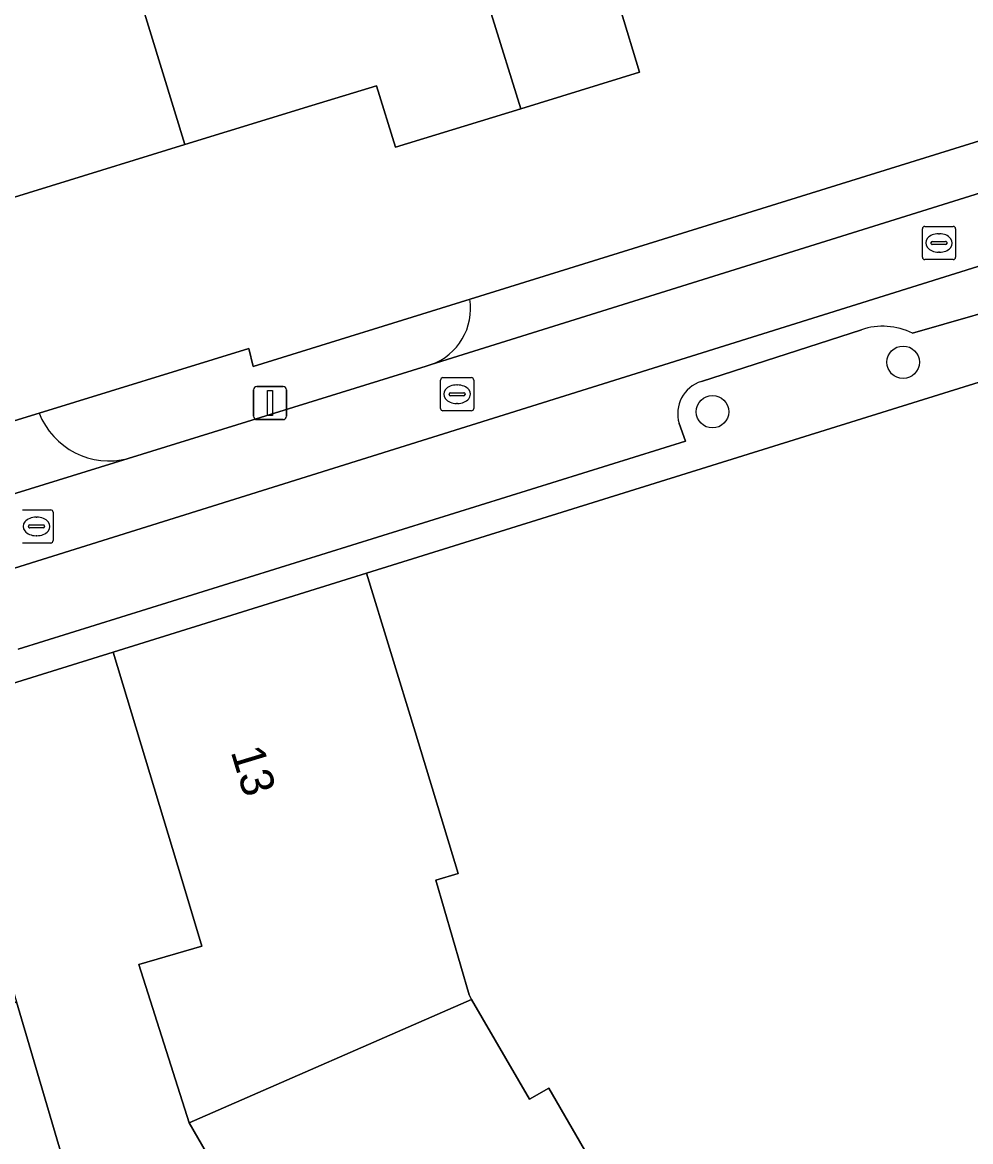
# Model space of a CAD drawing. Extents: x 158455 to 159797, y 387218 to 388672.
# Drawn here: x 159625.17 to 159653.73, y 387808.87 to 387842.59 of the extents above; entities that cross this region are included whole.
import ezdxf

# ---------------------------------------------------------------- set-up
doc = ezdxf.new("R2010")
doc.units = 0
for name, color, linetype in [('IMGEO_Boom', 7, 'Continuous'), ('IMGEO_Erf', 7, 'Continuous'), ('IMGEO_Kolk', 7, 'Continuous'), ('IMGEO_Lichtmast', 7, 'Continuous'), ('IMGEO_Muur', 7, 'Continuous'), ('IMGEO_Pand', 7, 'Continuous'), ('IMGEO_Pand_nummerreeks', 7, 'Continuous'), ('IMGEO_Rijbaan_lokaal_open', 7, 'Continuous'), ('IMGEO_Voetpad_open', 7, 'Continuous')]:
    doc.layers.add(name, color=color, linetype=linetype)

msp = doc.modelspace()

# ---------------------------------------------------------------- linework, layer by layer
at = {"layer": 'IMGEO_Boom'}
for centre in [(159651.701, 387832.346), (159645.958, 387830.855)]:
    msp.add_circle(centre, 0.489, dxfattribs=at)
at = {"layer": 'IMGEO_Erf'}
for points in [[(159606.782, 387828.946), (159620.763, 387828.664), (159620.893, 387828.704), (159620.694, 387829.284), (159625.667, 387830.813), (159631.993, 387832.758), (159632.122, 387832.218), (159638.652, 387834.248), (159657.721, 387840.176), (159657.182, 387842.125), (159660.358, 387843.136), (159659.329, 387846.486), (159661.905, 387847.277), (159662.933, 387843.927), (159671.768, 387846.671), (159684.832, 387850.743), (159686.112, 387853.323), (159684.448, 387858.253)], [(159643.181, 387842.969), (159643.76, 387841.083), (159640.188, 387839.985), (159636.409, 387838.824), (159635.839, 387840.677), (159633.888, 387840.078), (159630.064, 387838.903), (159626.031, 387837.663), (159624.103, 387837.071), (159624.685, 387835.175), (159619.701, 387833.643), (159619.511, 387833.585), (159614.106, 387833.786), (159614.177, 387835.875), (159612.185, 387835.921), (159607.968, 387836.017), (159608.1, 387841.016), (159608.18, 387844.025)], [(159690.547, 387837.784), (159689.697, 387841.095), (159685.948, 387842.985), (159676.627, 387840.067), (159668.658, 387837.573), (159668.408, 387838.313), (159655.689, 387834.289), (159656.248, 387832.449), (159652.932, 387831.415), (159635.537, 387825.993), (159636.996, 387821.211), (159638.296, 387816.947), (159637.623, 387816.745), (159638.624, 387813.284), (159638.701, 387813.151), (159640.442, 387810.143), (159641.025, 387810.48), (159644.321, 387804.784)], [(159632.579, 387805.296), (159630.187, 387809.431), (159628.677, 387814.206), (159630.577, 387814.755), (159629.981, 387816.728), (159627.9, 387823.612), (159624.376, 387822.514), (159623.887, 387821.541), (159623.009, 387819.796), (159624.695, 387814.067), (159624.986, 387813.078), (159626.964, 387806.359)]]:
    msp.add_lwpolyline(points, dxfattribs=at)
at = {"layer": 'IMGEO_Kolk'}
for p, q in [((159652.281, 387835.513), (159652.281, 387836.365)), ((159652.356, 387836.439), (159653.208, 387836.439)), ((159653.282, 387836.365), (159653.282, 387835.513)), ((159652.769, 387836.219), (159652.794, 387836.219)), ((159652.54, 387835.933), (159652.54, 387835.945)), ((159652.978, 387835.896), (159652.58, 387835.896)), ((159652.583, 387835.982), (159652.981, 387835.982)), ((159653.024, 387835.945), (159653.024, 387835.933)), ((159653.208, 387835.439), (159652.356, 387835.439)), ((159652.792, 387835.659), (159652.767, 387835.659)), ((159637.763, 387830.956), (159637.763, 387831.808)), ((159637.838, 387831.882), (159638.69, 387831.882)), ((159638.251, 387831.662), (159638.276, 387831.662)), ((159638.764, 387831.808), (159638.764, 387830.956)), ((159638.022, 387831.376), (159638.022, 387831.388)), ((159638.46, 387831.339), (159638.062, 387831.339)), ((159638.065, 387831.425), (159638.463, 387831.425)), ((159638.506, 387831.388), (159638.506, 387831.376)), ((159638.274, 387831.102), (159638.249, 387831.102)), ((159638.69, 387830.882), (159637.838, 387830.882)), ((159625.166, 387827.9), (159626.018, 387827.9)), ((159625.579, 387827.68), (159625.604, 387827.68)), ((159626.092, 387827.826), (159626.092, 387826.974)), ((159625.35, 387827.394), (159625.35, 387827.406)), ((159625.788, 387827.357), (159625.39, 387827.357)), ((159625.393, 387827.443), (159625.791, 387827.443)), ((159625.834, 387827.406), (159625.834, 387827.394)), ((159625.602, 387827.12), (159625.577, 387827.12)), ((159626.018, 387826.9), (159625.166, 387826.9))]:
    msp.add_line(p, q, dxfattribs=at)
for points in [[(159652.281, 387835.513), (159652.281, 387836.365)], [(159652.356, 387836.439), (159653.208, 387836.439)], [(159653.282, 387836.365), (159653.282, 387835.513)], [(159653.208, 387835.439), (159652.356, 387835.439)], [(159637.763, 387830.956), (159637.763, 387831.808)], [(159637.838, 387831.882), (159638.69, 387831.882)], [(159638.764, 387831.808), (159638.764, 387830.956)], [(159638.69, 387830.882), (159637.838, 387830.882)], [(159625.166, 387827.9), (159626.018, 387827.9)], [(159626.092, 387827.826), (159626.092, 387826.974)], [(159626.018, 387826.9), (159625.166, 387826.9)]]:
    msp.add_lwpolyline(points, dxfattribs=at)
for centre, radius, start, end in [((159652.358, 387836.363), 0.0765, 91.552, 178.448), ((159652.358, 387836.363), 0.0765, 91.552, 178.448), ((159653.206, 387836.363), 0.0765, 1.552, 88.448), ((159653.206, 387836.363), 0.0765, 1.552, 88.448), ((159652.58, 387835.942), 0.0403, 85.8775, 175.7526), ((159652.577, 387835.932), 0.0366, 178.938, 274.7102), ((159652.981, 387835.939), 0.043, 264.8664, 352.4533), ((159652.985, 387835.944), 0.0386, 1.7309, 96.639), ((159652.358, 387835.515), 0.0765, 181.552, 268.448), ((159652.358, 387835.515), 0.0765, 181.552, 268.448), ((159653.206, 387835.515), 0.0765, 271.552, 358.448), ((159653.206, 387835.515), 0.0765, 271.552, 358.448), ((159637.84, 387831.806), 0.0765, 91.552, 178.448), ((159637.84, 387831.806), 0.0765, 91.552, 178.448), ((159638.688, 387831.806), 0.0765, 1.552, 88.448), ((159638.688, 387831.806), 0.0765, 1.552, 88.448), ((159638.062, 387831.385), 0.0403, 85.8775, 175.7526), ((159638.059, 387831.375), 0.0366, 178.938, 274.7102), ((159638.463, 387831.382), 0.043, 264.8664, 352.4533), ((159638.467, 387831.387), 0.0386, 1.7309, 96.639), ((159637.84, 387830.958), 0.0765, 181.552, 268.448), ((159637.84, 387830.958), 0.0765, 181.552, 268.448), ((159638.688, 387830.958), 0.0765, 271.552, 358.448), ((159638.688, 387830.958), 0.0765, 271.552, 358.448), ((159626.016, 387827.824), 0.0765, 1.552, 88.448), ((159626.016, 387827.824), 0.0765, 1.552, 88.448), ((159625.39, 387827.403), 0.0403, 85.8775, 175.7526), ((159625.387, 387827.393), 0.0366, 178.938, 274.7102), ((159625.791, 387827.4), 0.043, 264.8664, 352.4533), ((159625.795, 387827.405), 0.0386, 1.7309, 96.639), ((159626.016, 387826.976), 0.0765, 271.552, 358.448), ((159626.016, 387826.976), 0.0765, 271.552, 358.448)]:
    msp.add_arc(centre, radius, start, end, dxfattribs=at)
for centre, major_axis, ratio, start_param, end_param in [((159652.768, 387835.939), (-0.387, 0.002), 0.722429, 4.712389, 7.853982), ((159652.793, 387835.939), (-0.39, 0.002), 0.717154, 1.570796, 4.712389), ((159638.25, 387831.382), (-0.387, 0.002), 0.722429, 4.712389, 7.853982), ((159638.275, 387831.382), (-0.39, 0.002), 0.717154, 1.570796, 4.712389), ((159625.578, 387827.4), (-0.387, 0.002), 0.722429, 4.712389, 7.853982), ((159625.603, 387827.4), (-0.39, 0.002), 0.717154, 1.570796, 4.712389)]:
    msp.add_ellipse(centre, major_axis=major_axis, ratio=ratio, start_param=start_param, end_param=end_param, dxfattribs=at)
at = {"layer": 'IMGEO_Lichtmast'}
for p, q in [((159632.132, 387830.718), (159632.132, 387831.518)), ((159632.132, 387831.518), (159632.132, 387830.718)), ((159632.232, 387831.618), (159633.022, 387831.618)), ((159633.022, 387831.618), (159632.232, 387831.618)), ((159633.122, 387831.518), (159633.122, 387830.718)), ((159633.122, 387830.718), (159633.122, 387831.518)), ((159633.022, 387830.618), (159632.232, 387830.618)), ((159632.232, 387830.618), (159633.022, 387830.618))]:
    msp.add_line(p, q, dxfattribs=at)
msp.add_lwpolyline([(159632.552, 387831.493), (159632.702, 387831.493), (159632.702, 387830.743), (159632.552, 387830.743), (159632.552, 387831.493)], dxfattribs=at)
for centre, start, end in [((159632.232, 387831.518), 90, 180), ((159632.232, 387831.518), 90, 180), ((159633.022, 387831.518), 0, 90), ((159633.022, 387831.518), 360, 90), ((159632.232, 387830.718), 180, 270), ((159632.232, 387830.718), 180, 270), ((159633.022, 387830.718), 270, 0), ((159633.022, 387830.718), 270, 0)]:
    msp.add_arc(centre, 0.1, start, end, dxfattribs=at)
at = {"layer": 'IMGEO_Muur'}
msp.add_lwpolyline([(159635.537, 387825.993), (159652.932, 387831.415)], dxfattribs=at)
at = {"layer": 'IMGEO_Pand'}
for points in [[(159640.188, 387839.985), (159643.76, 387841.083), (159643.181, 387842.969), (159645.082, 387843.553), (159649.177, 387844.811), (159645.626, 387856.295), (159643.056, 387855.506), (159642.28, 387853.297), (159636.61, 387851.484)], [(159640.188, 387839.985), (159636.61, 387851.484), (159627.107, 387848.445), (159627.677, 387846.666), (159630.064, 387838.903), (159633.888, 387840.078), (159635.839, 387840.677), (159636.409, 387838.824)], [(159619.701, 387833.643), (159624.685, 387835.175), (159624.103, 387837.071), (159626.031, 387837.663), (159630.064, 387838.903), (159627.677, 387846.666), (159621.378, 387844.731), (159621.61, 387843.976), (159618.401, 387842.99)], [(159638.701, 387813.151), (159638.624, 387813.284), (159637.623, 387816.745), (159638.296, 387816.947), (159636.996, 387821.211), (159635.537, 387825.993), (159627.9, 387823.612), (159629.981, 387816.728), (159630.577, 387814.755), (159628.677, 387814.206), (159630.187, 387809.431)], [(159638.701, 387813.151), (159630.187, 387809.431), (159632.579, 387805.296), (159634.293, 387806.288), (159635.303, 387804.542), (159637.426, 387800.874), (159644.321, 387804.784), (159641.025, 387810.48), (159640.442, 387810.143)]]:
    msp.add_lwpolyline(points, close=True, dxfattribs=at)
at = {"layer": 'IMGEO_Rijbaan_lokaal_open'}
for points in [[(159678.044, 387842.783), (159688.256, 387846.009), (159687.652, 387848.07), (159663.187, 387840.316), (159637.48, 387832.275), (159637.33, 387832.229), (159628.355, 387829.446), (159624.555, 387828.267)], [(159637.48, 387832.275), (159663.187, 387840.316), (159687.652, 387848.07)], [(159677.475, 387842.571), (159671.525, 387840.738), (159624.932, 387826.142)], [(159661.21, 387841.217), (159657.721, 387840.176), (159638.652, 387834.248)], [(159624.932, 387826.142), (159671.525, 387840.738)], [(159651.983, 387833.22), (159655.689, 387834.289), (159668.408, 387838.313)], [(159645.622, 387831.77), (159650.443, 387833.326)], [(159625.036, 387823.699), (159645.143, 387829.965), (159644.953, 387830.501)]]:
    msp.add_lwpolyline(points, dxfattribs=at)
for centre, radius, start, end in [((159636.863, 387833.976), 1.809, 289.9319, 8.6458), ((159651.084, 387831.402), 2.028, 63.6942, 108.4308), ((159645.93, 387830.797), 1.021, 107.5694, 196.8354)]:
    msp.add_arc(centre, radius, start, end, dxfattribs=at)
at = {"layer": 'IMGEO_Voetpad_open'}
for points in [[(159638.652, 387834.248), (159632.122, 387832.218), (159631.993, 387832.758), (159625.667, 387830.813)], [(159652.932, 387831.415), (159656.248, 387832.449), (159655.689, 387834.289), (159651.983, 387833.22)], [(159650.443, 387833.326), (159645.622, 387831.77)], [(159628.355, 387829.446), (159637.33, 387832.229), (159637.48, 387832.275)], [(159622.627, 387822.14), (159623.887, 387821.541), (159624.376, 387822.514), (159627.9, 387823.612), (159635.537, 387825.993), (159652.932, 387831.415)], [(159625.667, 387830.813), (159620.694, 387829.284), (159620.893, 387828.704), (159621.355, 387826.758)], [(159644.953, 387830.501), (159645.143, 387829.965), (159625.036, 387823.699)], [(159624.555, 387828.267), (159628.355, 387829.446)], [(159626.964, 387806.359), (159624.986, 387813.078), (159621.299, 387810.824), (159623.117, 387807.573), (159637.412, 387782.762)]]:
    msp.add_lwpolyline(points, dxfattribs=at)
for centre, radius, start, end in [((159636.863, 387833.976), 1.809, 289.9319, 8.6458), ((159651.084, 387831.402), 2.028, 63.6942, 108.4308), ((159645.93, 387830.797), 1.021, 107.5694, 196.8354), ((159627.786, 387831.653), 2.279, 201.6207, 284.4675), ((159627.786, 387831.653), 2.279, 201.6207, 284.4675)]:
    msp.add_arc(centre, radius, start, end, dxfattribs=at)

# ---------------------------------------------------------------- texts
at = {"layer": 'IMGEO_Pand_nummerreeks'}
msp.add_text('13', height=1, rotation=286.8173, dxfattribs=at).set_placement((159631.437, 387820.617))

doc.saveas('drawing.dxf')
